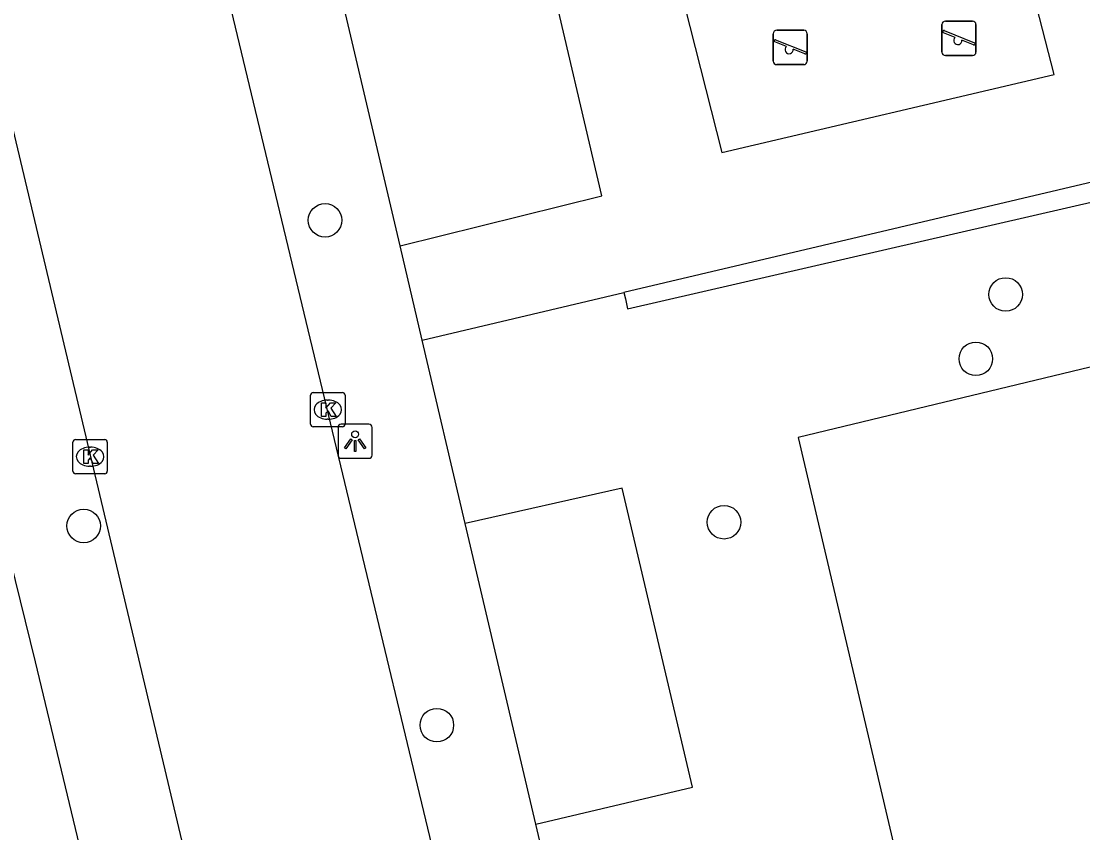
# Model space of a CAD drawing. Extents: x 162026 to 163499, y 387297 to 388169.
# Drawn here: x 163032.03 to 163062.96, y 388059.36 to 388083 of the extents above; entities that cross this region are included whole.
import ezdxf

# ---------------------------------------------------------------- set-up
doc = ezdxf.new("R2010")
doc.units = 0
for name, color, linetype in [('IMGEO_Boom', 7, 'Continuous'), ('IMGEO_Groenvoorziening', 7, 'Continuous'), ('IMGEO_Haag', 7, 'Continuous'), ('IMGEO_Kolk', 7, 'Continuous'), ('IMGEO_Lichtpunt', 7, 'Continuous'), ('IMGEO_Rijbaan_lokaal_open', 7, 'Continuous'), ('IMGEO_Speelvoorziening', 7, 'Continuous'), ('IMGEO_Voetpad_open', 7, 'Continuous')]:
    doc.layers.add(name, color=color, linetype=linetype)

msp = doc.modelspace()

# ---------------------------------------------------------------- linework, layer by layer
at = {"layer": 'IMGEO_Boom'}
for centre in [(163040.884, 388077.201), (163060.71, 388075.04), (163059.842, 388073.164), (163052.507, 388068.405), (163033.851, 388068.297), (163044.141, 388062.492)]:
    msp.add_circle(centre, 0.489, dxfattribs=at)
at = {"layer": 'IMGEO_Groenvoorziening'}
for points in [[(163078.327, 388076.574), (163054.666, 388070.869), (163062.893, 388035.814)], [(163047.028, 388059.61), (163051.588, 388060.682), (163049.539, 388069.4), (163044.969, 388068.372)]]:
    msp.add_lwpolyline(points, dxfattribs=at)
at = {"layer": 'IMGEO_Haag'}
msp.add_lwpolyline([(163049.591, 388075.097), (163049.632, 388074.917), (163049.699, 388074.625), (163075.271, 388080.502), (163075.773, 388080.561), (163076.519, 388080.454), (163076.958, 388080.265), (163077.472, 388079.866), (163078.327, 388076.574)], dxfattribs=at)
at = {"layer": 'IMGEO_Kolk'}
for p, q in [((163040.464, 388071.257), (163040.464, 388072.109)), ((163040.539, 388072.183), (163041.391, 388072.183)), ((163041.465, 388072.109), (163041.465, 388071.257)), ((163040.952, 388071.963), (163040.977, 388071.963)), ((163040.975, 388071.403), (163040.95, 388071.403)), ((163041.391, 388071.183), (163040.539, 388071.183)), ((163033.538, 388069.888), (163033.538, 388070.74)), ((163033.613, 388070.814), (163034.465, 388070.814)), ((163034.539, 388070.74), (163034.539, 388069.888)), ((163034.026, 388070.594), (163034.051, 388070.594)), ((163034.465, 388069.814), (163033.613, 388069.814)), ((163034.049, 388070.034), (163034.024, 388070.034))]:
    msp.add_line(p, q, dxfattribs=at)
for points in [[(163040.464, 388071.257), (163040.464, 388072.109)], [(163040.539, 388072.183), (163041.391, 388072.183)], [(163041.465, 388072.109), (163041.465, 388071.257)], [(163040.785, 388071.883), (163040.908, 388071.883), (163040.908, 388071.732), (163041.038, 388071.883), (163041.202, 388071.883), (163041.056, 388071.732), (163041.209, 388071.483), (163041.057, 388071.483), (163040.972, 388071.647), (163040.908, 388071.58), (163040.908, 388071.483), (163040.785, 388071.483), (163040.785, 388071.883)], [(163041.391, 388071.183), (163040.539, 388071.183)], [(163033.538, 388069.888), (163033.538, 388070.74)], [(163033.613, 388070.814), (163034.465, 388070.814)], [(163034.539, 388070.74), (163034.539, 388069.888)], [(163033.859, 388070.514), (163033.982, 388070.514), (163033.982, 388070.363), (163034.112, 388070.514), (163034.276, 388070.514), (163034.13, 388070.363), (163034.283, 388070.114), (163034.131, 388070.114), (163034.046, 388070.278), (163033.982, 388070.211), (163033.982, 388070.114), (163033.859, 388070.114), (163033.859, 388070.514)], [(163034.465, 388069.814), (163033.613, 388069.814)]]:
    msp.add_lwpolyline(points, dxfattribs=at)
for centre, start, end in [((163040.541, 388072.107), 91.552, 178.448), ((163040.541, 388072.107), 91.552, 178.448), ((163041.389, 388072.107), 1.552, 88.448), ((163041.389, 388072.107), 1.552, 88.448), ((163040.541, 388071.259), 181.552, 268.448), ((163040.541, 388071.259), 181.552, 268.448), ((163041.389, 388071.259), 271.552, 358.448), ((163041.389, 388071.259), 271.552, 358.448), ((163033.615, 388070.738), 91.552, 178.448), ((163033.615, 388070.738), 91.552, 178.448), ((163034.463, 388070.738), 1.552, 88.448), ((163034.463, 388070.738), 1.552, 88.448), ((163033.615, 388069.89), 181.552, 268.448), ((163033.615, 388069.89), 181.552, 268.448), ((163034.463, 388069.89), 271.552, 358.448), ((163034.463, 388069.89), 271.552, 358.448)]:
    msp.add_arc(centre, 0.0765, start, end, dxfattribs=at)
for centre, major_axis, ratio, start_param, end_param in [((163040.951, 388071.683), (-0.387, 0.002), 0.722429, 4.712389, 7.853982), ((163040.976, 388071.683), (-0.39, 0.002), 0.717154, 1.570796, 4.712389), ((163034.025, 388070.314), (-0.387, 0.002), 0.722429, 4.712389, 7.853982), ((163034.05, 388070.314), (-0.39, 0.002), 0.717154, 1.570796, 4.712389)]:
    msp.add_ellipse(centre, major_axis=major_axis, ratio=ratio, start_param=start_param, end_param=end_param, dxfattribs=at)
at = {"layer": 'IMGEO_Lichtpunt'}
for p, q in [((163041.261, 388071.168), (163041.261, 388070.361)), ((163041.261, 388071.168), (163041.261, 388070.361)), ((163042.163, 388071.263), (163041.355, 388071.263)), ((163042.163, 388071.263), (163041.355, 388071.263)), ((163042.257, 388070.361), (163042.257, 388071.168)), ((163042.257, 388070.361), (163042.257, 388071.168)), ((163041.355, 388070.267), (163042.163, 388070.267)), ((163041.355, 388070.267), (163042.163, 388070.267))]:
    msp.add_line(p, q, dxfattribs=at)
for points in [[(163041.635, 388070.832), (163041.674, 388070.804), (163041.486, 388070.542), (163041.448, 388070.569), (163041.635, 388070.832)], [(163041.737, 388070.784), (163041.784, 388070.784), (163041.784, 388070.462), (163041.737, 388070.462), (163041.737, 388070.784)], [(163041.847, 388070.804), (163041.885, 388070.831), (163042.072, 388070.569), (163042.033, 388070.541), (163041.847, 388070.804)]]:
    msp.add_lwpolyline(points, dxfattribs=at)
msp.add_circle((163041.76, 388070.966), 0.0994, dxfattribs=at)
for centre, start, end in [((163041.355, 388071.168), 90, 180), ((163041.355, 388071.168), 90, 180), ((163042.163, 388071.168), 0, 90), ((163042.163, 388071.168), 0, 90), ((163041.355, 388070.361), 180, 270), ((163041.355, 388070.361), 180, 270), ((163042.163, 388070.361), 270, 0), ((163042.163, 388070.361), 270, 360)]:
    msp.add_arc(centre, 0.0946, start, end, dxfattribs=at)
at = {"layer": 'IMGEO_Rijbaan_lokaal_open'}
for points in [[(163036.324, 388095.118), (163036.167, 388094.604), (163036.056, 388094.077), (163035.992, 388093.543), (163035.977, 388093.006), (163036.009, 388092.469), (163036.09, 388091.937), (163036.143, 388091.693), (163049.586, 388035.676)], [(163027.733, 388093.286), (163028.086, 388092.897), (163028.403, 388092.479), (163028.682, 388092.034), (163028.919, 388091.566), (163029.114, 388091.078), (163047.896, 388011.946)]]:
    msp.add_lwpolyline(points, dxfattribs=at)
at = {"layer": 'IMGEO_Speelvoorziening'}
for p, q in [((163058.855, 388082.1), (163058.855, 388082.9)), ((163058.855, 388082.9), (163058.855, 388082.1)), ((163058.955, 388083), (163059.745, 388083)), ((163059.745, 388083), (163058.955, 388083)), ((163059.845, 388082.9), (163059.845, 388082.1)), ((163059.845, 388082.1), (163059.845, 388082.9)), ((163053.941, 388081.835), (163053.941, 388082.635)), ((163053.941, 388082.635), (163053.941, 388081.835)), ((163054.041, 388082.735), (163054.831, 388082.735)), ((163054.831, 388082.735), (163054.041, 388082.735)), ((163054.931, 388082.635), (163054.931, 388081.835)), ((163054.931, 388081.835), (163054.931, 388082.635)), ((163059.238, 388082.528), (163058.899, 388082.665)), ((163058.924, 388082.725), (163059.8, 388082.372)), ((163054.324, 388082.263), (163053.985, 388082.4)), ((163054.01, 388082.46), (163054.886, 388082.107)), ((163054.862, 388082.047), (163054.522, 388082.184)), ((163059.776, 388082.312), (163059.436, 388082.449)), ((163059.745, 388082), (163058.955, 388082)), ((163058.955, 388082), (163059.745, 388082)), ((163054.831, 388081.735), (163054.041, 388081.735)), ((163054.041, 388081.735), (163054.831, 388081.735))]:
    msp.add_line(p, q, dxfattribs=at)
for centre, radius, start, end in [((163058.955, 388082.9), 0.1, 90, 180), ((163058.955, 388082.9), 0.1, 90, 180), ((163059.745, 388082.9), 0.1, 0, 90), ((163059.745, 388082.9), 0.1, 360, 90), ((163054.041, 388082.635), 0.1, 90, 180), ((163054.041, 388082.635), 0.1, 90, 180), ((163054.831, 388082.635), 0.1, 0, 90), ((163054.831, 388082.635), 0.1, 360, 90), ((163058.912, 388082.695), 0.0327, 68.078, 248.078), ((163059.317, 388082.438), 0.12, 130.9928, 5.1632), ((163053.998, 388082.43), 0.0327, 68.078, 248.078), ((163054.403, 388082.173), 0.12, 130.9928, 5.1632), ((163059.788, 388082.342), 0.0327, 248.078, 68.078), ((163054.874, 388082.077), 0.0327, 248.078, 68.078), ((163058.955, 388082.1), 0.1, 180, 270), ((163058.955, 388082.1), 0.1, 180, 270), ((163059.745, 388082.1), 0.1, 270, 0), ((163059.745, 388082.1), 0.1, 270, 0), ((163054.041, 388081.835), 0.1, 180, 270), ((163054.041, 388081.835), 0.1, 180, 270), ((163054.831, 388081.835), 0.1, 270, 0), ((163054.831, 388081.835), 0.1, 270, 0)]:
    msp.add_arc(centre, radius, start, end, dxfattribs=at)
at = {"layer": 'IMGEO_Voetpad_open'}
for points in [[(163043.07, 388076.455), (163048.942, 388077.915), (163045.777, 388091.435), (163061.939, 388095.471), (163063.61, 388088.698), (163068.341, 388089.789), (163065.529, 388101.987)], [(163043.07, 388076.455), (163039.196, 388092.94), (163039.171, 388093.057), (163039.138, 388093.292), (163039.126, 388093.529), (163039.135, 388093.766), (163039.165, 388094.002), (163039.216, 388094.233), (163039.287, 388094.459), (163039.379, 388094.678), (163039.49, 388094.888), (163039.618, 388095.087), (163039.765, 388095.274), (163039.927, 388095.447), (163040.104, 388095.605), (163040.295, 388095.747), (163040.497, 388095.87), (163040.71, 388095.976), (163040.931, 388096.061), (163041.159, 388096.127)], [(163023.087, 388091.922), (163023.313, 388091.96), (163023.542, 388091.978), (163023.771, 388091.975), (163023.999, 388091.952), (163024.225, 388091.908), (163024.445, 388091.845), (163024.659, 388091.762), (163024.865, 388091.66), (163025.06, 388091.541), (163025.245, 388091.404), (163025.416, 388091.251), (163025.573, 388091.084), (163025.714, 388090.903), (163025.839, 388090.711), (163025.946, 388090.508), (163026.034, 388090.296), (163026.104, 388090.077), (163026.153, 388089.853), (163032.44, 388064.333), (163035.818, 388050.261), (163041.476, 388026.389), (163044.841, 388011.913)], [(163059.582, 388091.346), (163049.961, 388088.97), (163052.441, 388079.173), (163062.119, 388081.443), (163059.582, 388091.346)], [(163074.87, 388081.064), (163049.591, 388075.097)], [(163043.715, 388073.71), (163043.07, 388076.455)], [(163043.715, 388073.71), (163049.591, 388075.097)], [(163044.969, 388068.372), (163043.715, 388073.71)], [(163047.028, 388059.61), (163044.969, 388068.372)], [(163049.163, 388050.523), (163047.028, 388059.61)]]:
    msp.add_lwpolyline(points, dxfattribs=at)

doc.saveas('drawing.dxf')
